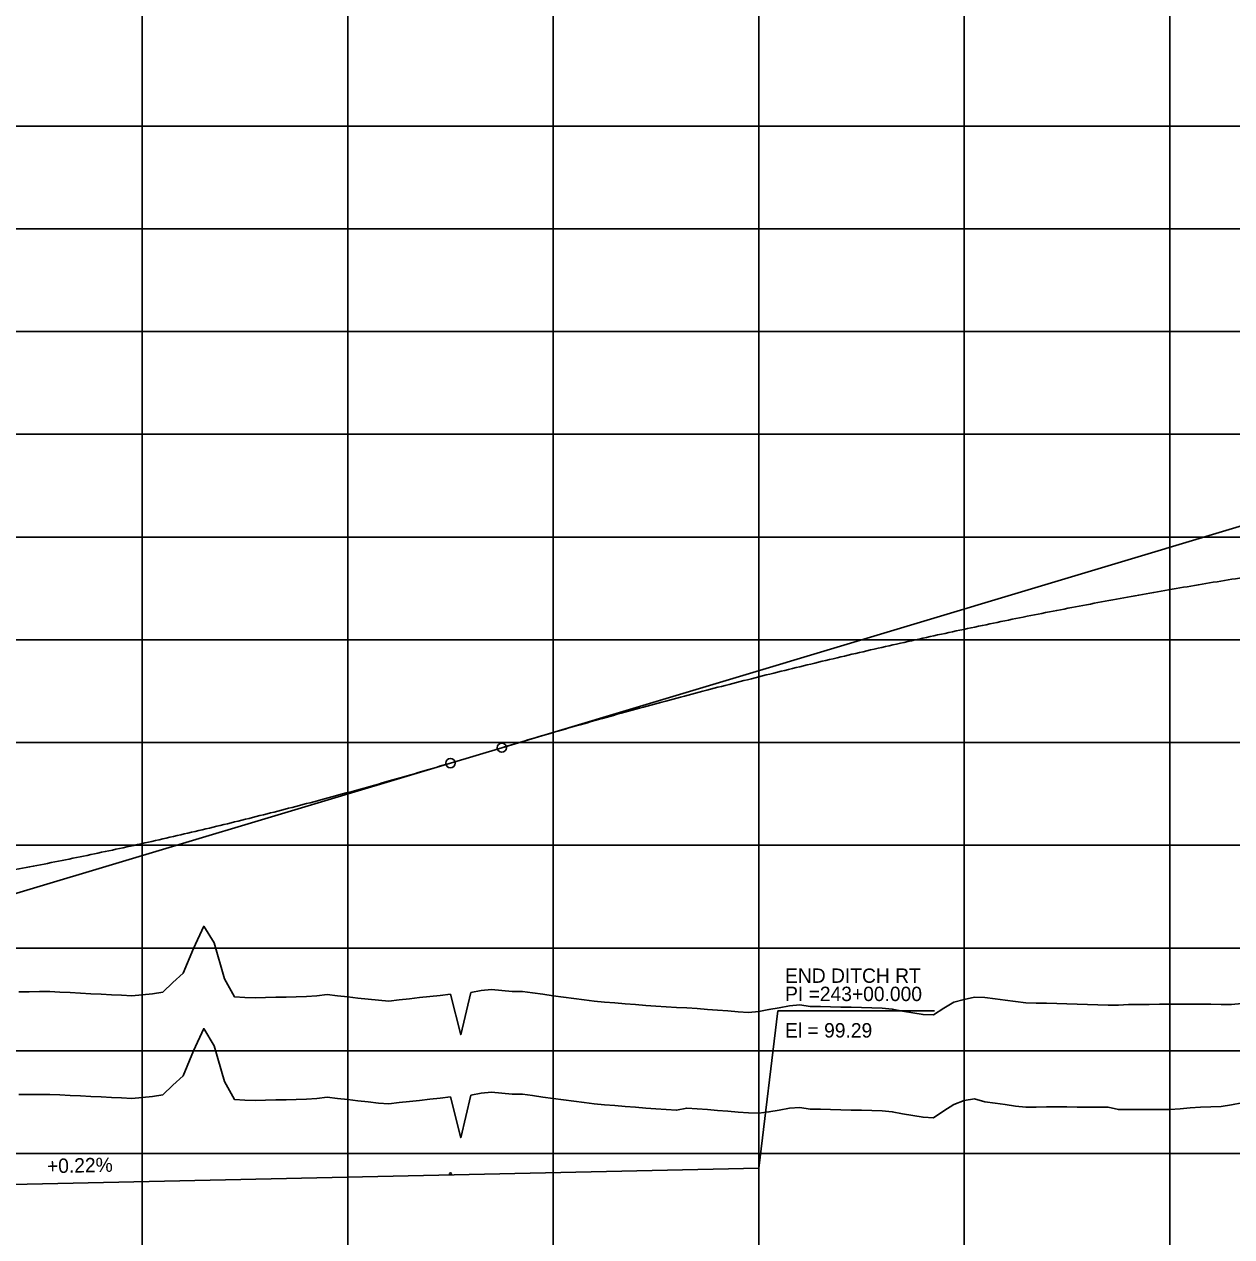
# Model space of a CAD drawing. Extents: x 2345490 to 2436403, y 465165 to 573888.
# Drawn here: x 2404264 to 2404852, y 564836 to 565426 of the extents above; entities that cross this region are included whole.
import ezdxf

# ---------------------------------------------------------------- set-up
doc = ezdxf.new("R2010")
doc.units = 0
for name, color, linetype in [('Old_Level_1', 7, 'Continuous'), ('Old_Level_2', 7, 'Continuous'), ('Old_Level_3', 7, 'Continuous'), ('Old_Level_57', 7, 'Continuous'), ('Old_Level_63', 7, 'Continuous')]:
    doc.layers.add(name, color=color, linetype=linetype)

msp = doc.modelspace()

# ---------------------------------------------------------------- linework, layer by layer
at = {"layer": 'Old_Level_1'}
for points in [[(2404261.5425, 564905.281), (2404266.5425, 564905.2955), (2404271.5425, 564905.31075), (2404276.5425, 564905.3265), (2404281.5425, 564905.1135), (2404286.5425, 564904.85125), (2404291.5425, 564904.59025), (2404296.5425, 564904.33025), (2404301.5425, 564904.0715), (2404306.5425, 564903.81375), (2404311.5425, 564903.557), (2404316.5425, 564903.30125), (2404321.5425, 564903.80375), (2404326.5425, 564904.30775), (2404331.5425, 564905.12125), (2404336.5425, 564909.734), (2404341.5425, 564914.27125), (2404346.5425, 564926.50075), (2404351.5425, 564937.30875), (2404356.5425, 564928.96975), (2404361.5425, 564911.57075), (2404366.5425, 564902.753), (2404371.5425, 564902.54)], [(2404371.5425, 564902.54), (2404376.5425, 564902.3815), (2404381.5425, 564902.4895), (2404386.5425, 564902.59975), (2404391.5425, 564902.71175), (2404396.5425, 564902.826), (2404401.5425, 564902.942), (2404406.5425, 564903.29375), (2404411.5425, 564903.90925), (2404416.5425, 564903.328), (2404421.5425, 564902.7475), (2404426.5425, 564902.19075), (2404431.5425, 564901.654), (2404436.5425, 564901.11775), (2404441.5425, 564900.7275), (2404446.5425, 564901.28875), (2404451.5425, 564901.85), (2404456.5425, 564902.40375), (2404461.5425, 564902.9515), (2404466.5425, 564903.49975), (2404471.5425, 564904.048), (2404476.5425, 564884.2035), (2404481.5425, 564904.90725), (2404486.5425, 564905.86), (2404491.5425, 564906.4095), (2404496.5425, 564905.96725), (2404501.5425, 564905.47275), (2404506.5425, 564905.40075), (2404511.5425, 564904.71475), (2404516.5425, 564904.0295), (2404521.5425, 564903.3445), (2404526.5425, 564902.66), (2404531.5425, 564901.9755), (2404536.5425, 564901.2915), (2404541.5425, 564900.658), (2404546.5425, 564900.25925), (2404551.5425, 564899.86075), (2404556.5425, 564899.462), (2404561.5425, 564899.0635), (2404566.5425, 564898.665), (2404571.5425, 564898.26625), (2404576.5425, 564897.90275), (2404581.5425, 564897.613), (2404586.5425, 564898.65975), (2404591.5425, 564898.2735), (2404596.5425, 564897.8875), (2404601.5425, 564897.50125), (2404606.5425, 564897.11525), (2404611.5425, 564896.729), (2404616.5425, 564896.34275), (2404621.5425, 564896.14975), (2404626.5425, 564896.77475), (2404631.5425, 564897.682), (2404636.5425, 564898.58925), (2404641.5425, 564898.9325), (2404646.5425, 564898.16575), (2404651.5425, 564898.05125), (2404656.5425, 564897.9365), (2404661.5425, 564897.822), (2404666.5425, 564897.70725), (2404671.5425, 564897.59275), (2404676.5425, 564897.478), (2404681.5425, 564897.3635), (2404686.5425, 564896.8615), (2404691.5425, 564895.8485), (2404696.5425, 564894.9995), (2404701.5425, 564894.1505), (2404706.5425, 564893.95825), (2404711.5425, 564897.31675), (2404716.5425, 564900.39125), (2404721.5425, 564902.364), (2404726.5425, 564903.16525), (2404731.5425, 564901.75425), (2404736.5425, 564901.053), (2404741.5425, 564900.3515), (2404746.5425, 564899.65025), (2404751.5425, 564899.1085), (2404756.5425, 564899.03675), (2404761.5425, 564899.229), (2404766.5425, 564899.25175), (2404771.5425, 564899.2055), (2404776.5425, 564899.15925), (2404781.5425, 564899.113), (2404786.5425, 564899.06675), (2404791.5425, 564899.0205), (2404796.5425, 564897.91925), (2404801.5425, 564897.94325), (2404806.5425, 564897.967), (2404811.5425, 564897.991), (2404816.5425, 564898.015), (2404821.5425, 564898.039), (2404826.5425, 564898.31975), (2404831.5425, 564898.737), (2404836.5425, 564899.158), (2404841.5425, 564899.29525), (2404846.5425, 564899.37475), (2404851.5425, 564900.27125), (2404856.5425, 564901.168)]]:
    msp.add_lwpolyline(points, dxfattribs=at)
at = {"layer": 'Old_Level_2'}
for p, q in [((2404496.5425, 565074.034), (2405218.9085, 565290.74375)), ((2404471.5425, 565066.534), (2404496.5425, 565074.034)), ((2404471.5425, 565066.534), (2404124.17675, 564962.324))]:
    msp.add_line(p, q, dxfattribs=at)
for centre in [(2404496.5425, 565074.034), (2404471.5425, 565066.534)]:
    msp.add_circle(centre, 2.25, dxfattribs=at)
for points in [[(2404496.5425, 565074.034), (2404525.5425, 565082.56975), (2404554.5425, 565090.77725), (2404583.5425, 565098.6565), (2404612.5425, 565106.20725), (2404641.5425, 565113.42975), (2404670.5425, 565120.324), (2404699.5425, 565126.88975), (2404728.5425, 565133.12725), (2404757.5425, 565139.0365), (2404786.5425, 565144.61725), (2404815.5425, 565149.87), (2404844.5425, 565154.794), (2404873.5425, 565159.39), (2404902.5425, 565163.6575), (2404931.5425, 565167.59675), (2404960.5425, 565171.2075), (2404989.5425, 565174.49025), (2405018.5425, 565177.44425), (2405047.5425, 565180.07025), (2405076.5425, 565182.36775), (2405105.5425, 565184.337), (2405134.5425, 565185.978), (2405163.5425, 565187.2905), (2405192.5425, 565188.27475), (2405221.5425, 565188.9305), (2405250.5425, 565189.25825), (2405279.5425, 565189.2575), (2405308.5425, 565188.92825), (2405337.5425, 565188.271), (2405366.5425, 565187.28525), (2405395.5425, 565185.971), (2405424.5425, 565184.32875), (2405453.5425, 565182.358), (2405482.5425, 565180.059), (2405511.5425, 565177.4315), (2405540.5425, 565174.47575), (2405569.5425, 565171.19175), (2405598.5425, 565167.57925), (2405627.5425, 565163.6385), (2405656.5425, 565159.3695), (2405685.5425, 565154.77225), (2405714.5425, 565149.8465), (2405743.5425, 565144.5925), (2405772.5425, 565139.01), (2405801.5425, 565133.09925), (2405830.5425, 565126.86025), (2405859.5425, 565120.293), (2405888.5425, 565113.39725), (2405917.5425, 565106.17325), (2405946.5425, 565098.62075)], [(2403771.5425, 564984.034), (2403785.5425, 564983.185), (2403799.5425, 564982.438), (2403813.5425, 564981.793), (2403827.5425, 564981.25), (2403841.5425, 564980.809), (2403855.5425, 564980.47), (2403869.5425, 564980.233), (2403883.5425, 564980.098), (2403897.5425, 564980.065), (2403911.5425, 564980.134), (2403925.5425, 564980.305), (2403939.5425, 564980.578), (2403953.5425, 564980.953), (2403967.5425, 564981.43), (2403981.5425, 564982.009), (2403995.5425, 564982.69), (2404009.5425, 564983.473), (2404023.5425, 564984.358), (2404037.5425, 564985.345), (2404051.5425, 564986.434), (2404065.5425, 564987.625), (2404079.5425, 564988.918), (2404093.5425, 564990.313), (2404107.5425, 564991.81), (2404121.5425, 564993.409), (2404135.5425, 564995.11), (2404149.5425, 564996.913), (2404163.5425, 564998.818), (2404177.5425, 565000.825), (2404191.5425, 565002.934), (2404205.5425, 565005.145), (2404219.5425, 565007.458), (2404233.5425, 565009.873), (2404247.5425, 565012.39), (2404261.5425, 565015.009), (2404275.5425, 565017.73), (2404289.5425, 565020.553), (2404303.5425, 565023.478), (2404317.5425, 565026.505), (2404331.5425, 565029.634), (2404345.5425, 565032.865), (2404359.5425, 565036.198), (2404373.5425, 565039.633), (2404387.5425, 565043.17), (2404401.5425, 565046.809), (2404415.5425, 565050.55), (2404429.5425, 565054.393), (2404443.5425, 565058.338), (2404457.5425, 565062.385), (2404471.5425, 565066.534)]]:
    msp.add_spline(points, degree=3, dxfattribs=at)
at = {"layer": 'Old_Level_3'}
for p, q in [((2404621.5425, 564869.434), (2404630.85302, 564945.91916)), ((2404630.85302, 564945.91916), (2404707.03637, 564945.91916)), ((2404031.5425, 564856.434), (2404621.5425, 564869.434))]:
    msp.add_line(p, q, dxfattribs=at)
msp.add_circle((2404471.54279, 564866.634), 0.5, dxfattribs=at)
at = {"layer": 'Old_Level_57'}
for p, q in [((2404321.54225, 564276.534), (2404321.54225, 566615.2835)), ((2404421.54225, 564276.534), (2404421.54225, 566615.2835)), ((2404521.54225, 564276.534), (2404521.54225, 566615.2835)), ((2404621.54225, 564276.534), (2404621.54225, 566615.2835)), ((2404721.54225, 564276.534), (2404721.54225, 566615.2835)), ((2404821.54225, 564276.534), (2404821.54225, 566615.2835)), ((2381271.5425, 565376.534), (2410861.12275, 565376.534)), ((2381271.5425, 565326.534), (2410861.12275, 565326.534)), ((2381271.5425, 565276.534), (2410861.12275, 565276.534)), ((2381271.5425, 565226.534), (2410861.12275, 565226.534)), ((2381271.5425, 565176.534), (2410861.12275, 565176.534)), ((2381271.5425, 565126.534), (2410861.12275, 565126.534)), ((2381271.5425, 565076.534), (2410861.12275, 565076.534)), ((2381271.5425, 565026.534), (2410861.12275, 565026.534)), ((2381271.5425, 564976.534), (2410861.12275, 564976.534)), ((2381271.5425, 564926.534), (2410861.12275, 564926.534)), ((2381271.5425, 564876.534), (2410861.12275, 564876.534))]:
    msp.add_line(p, q, dxfattribs=at)
at = {"layer": 'Old_Level_63'}
for points in [[(2404261.5425, 564955.2755), (2404266.5425, 564955.29), (2404271.5425, 564955.305), (2404276.5425, 564955.32075), (2404281.5425, 564955.10525), (2404286.5425, 564954.84325), (2404291.5425, 564954.582), (2404296.5425, 564954.322), (2404301.5425, 564954.06325), (2404306.5425, 564953.8055), (2404311.5425, 564953.54875), (2404316.5425, 564953.31575), (2404321.5425, 564953.822), (2404326.5425, 564954.326), (2404331.5425, 564955.10325), (2404336.5425, 564959.71625), (2404341.5425, 564964.27375), (2404346.5425, 564976.30775), (2404351.5425, 564987.101), (2404356.5425, 564978.98475), (2404361.5425, 564961.58575), (2404366.5425, 564952.7345), (2404371.5425, 564952.5215)], [(2404371.5425, 564952.5215), (2404376.5425, 564952.35125), (2404381.5425, 564952.4595), (2404386.5425, 564952.5695), (2404391.5425, 564952.68175), (2404396.5425, 564952.79575), (2404401.5425, 564952.91175), (2404406.5425, 564953.26075), (2404411.5425, 564953.896), (2404416.5425, 564953.32325), (2404421.5425, 564952.74275), (2404426.5425, 564952.1855), (2404431.5425, 564951.64875), (2404436.5425, 564951.11225), (2404441.5425, 564950.71475), (2404446.5425, 564951.276), (2404451.5425, 564951.8375), (2404456.5425, 564952.391), (2404461.5425, 564952.939), (2404466.5425, 564953.487), (2404471.5425, 564954.0355), (2404476.5425, 564934.313), (2404481.5425, 564954.8895), (2404486.5425, 564955.84225), (2404491.5425, 564956.382), (2404496.5425, 564955.943), (2404501.5425, 564955.43225), (2404506.5425, 564955.3815), (2404511.5425, 564954.6955), (2404516.5425, 564954.01025), (2404521.5425, 564953.32525), (2404526.5425, 564952.6405), (2404531.5425, 564951.95625), (2404536.5425, 564951.27225), (2404541.5425, 564950.6365), (2404546.5425, 564950.23775), (2404551.5425, 564949.83925), (2404556.5425, 564949.4405), (2404561.5425, 564949.042), (2404566.5425, 564948.6435), (2404571.5425, 564948.24475), (2404576.5425, 564947.882), (2404581.5425, 564947.59), (2404586.5425, 564947.4245), (2404591.5425, 564947.04825), (2404596.5425, 564946.672), (2404601.5425, 564946.29575), (2404606.5425, 564945.9195), (2404611.5425, 564945.54325), (2404616.5425, 564945.167), (2404621.5425, 564945.7045), (2404626.5425, 564946.6), (2404631.5425, 564947.50925), (2404636.5425, 564948.4185), (2404641.5425, 564948.84075), (2404646.5425, 564948.141), (2404651.5425, 564948.0265), (2404656.5425, 564947.91175), (2404661.5425, 564947.79725), (2404666.5425, 564947.6825), (2404671.5425, 564947.568), (2404676.5425, 564947.45325), (2404681.5425, 564947.33875), (2404686.5425, 564946.8405), (2404691.5425, 564945.82275), (2404696.5425, 564944.97375), (2404701.5425, 564944.12475), (2404706.5425, 564943.972), (2404711.5425, 564947.3305), (2404716.5425, 564950.19525), (2404721.5425, 564951.433), (2404726.5425, 564952.67075), (2404731.5425, 564952.4905), (2404736.5425, 564951.82425), (2404741.5425, 564951.158), (2404746.5425, 564950.49175), (2404751.5425, 564949.90525), (2404756.5425, 564949.7715), (2404761.5425, 564949.6375), (2404766.5425, 564949.5035), (2404771.5425, 564949.36975), (2404776.5425, 564949.23575), (2404781.5425, 564949.10175), (2404786.5425, 564948.968), (2404791.5425, 564948.80675), (2404796.5425, 564948.67875), (2404801.5425, 564949.08375), (2404806.5425, 564949.105), (2404811.5425, 564949.12625), (2404816.5425, 564949.1475), (2404821.5425, 564949.1685), (2404826.5425, 564949.18975), (2404831.5425, 564949.211), (2404836.5425, 564949.23225), (2404841.5425, 564949.25325), (2404846.5425, 564949.12925), (2404851.5425, 564949.0575), (2404856.5425, 564949.57)]]:
    msp.add_lwpolyline(points, dxfattribs=at)

# ---------------------------------------------------------------- texts
at = {"layer": 'Old_Level_3'}
for s, height, rotation, p in [('END DITCH RT', 7.0000005, 360, (2404634.36658, 564959.59728)), ('PI =243+00.000', 7.0000005, 360, (2404634.36658, 564950.72337)), ('El = 99.29', 7.000001, 360, (2404634.36658, 564932.99326)), ('+0.22%', 7.000001, 1.26030665, (2404275.29073, 564866.92968))]:
    msp.add_text(s, height=height, rotation=rotation, dxfattribs=at).set_placement(p)

doc.saveas('drawing.dxf')
